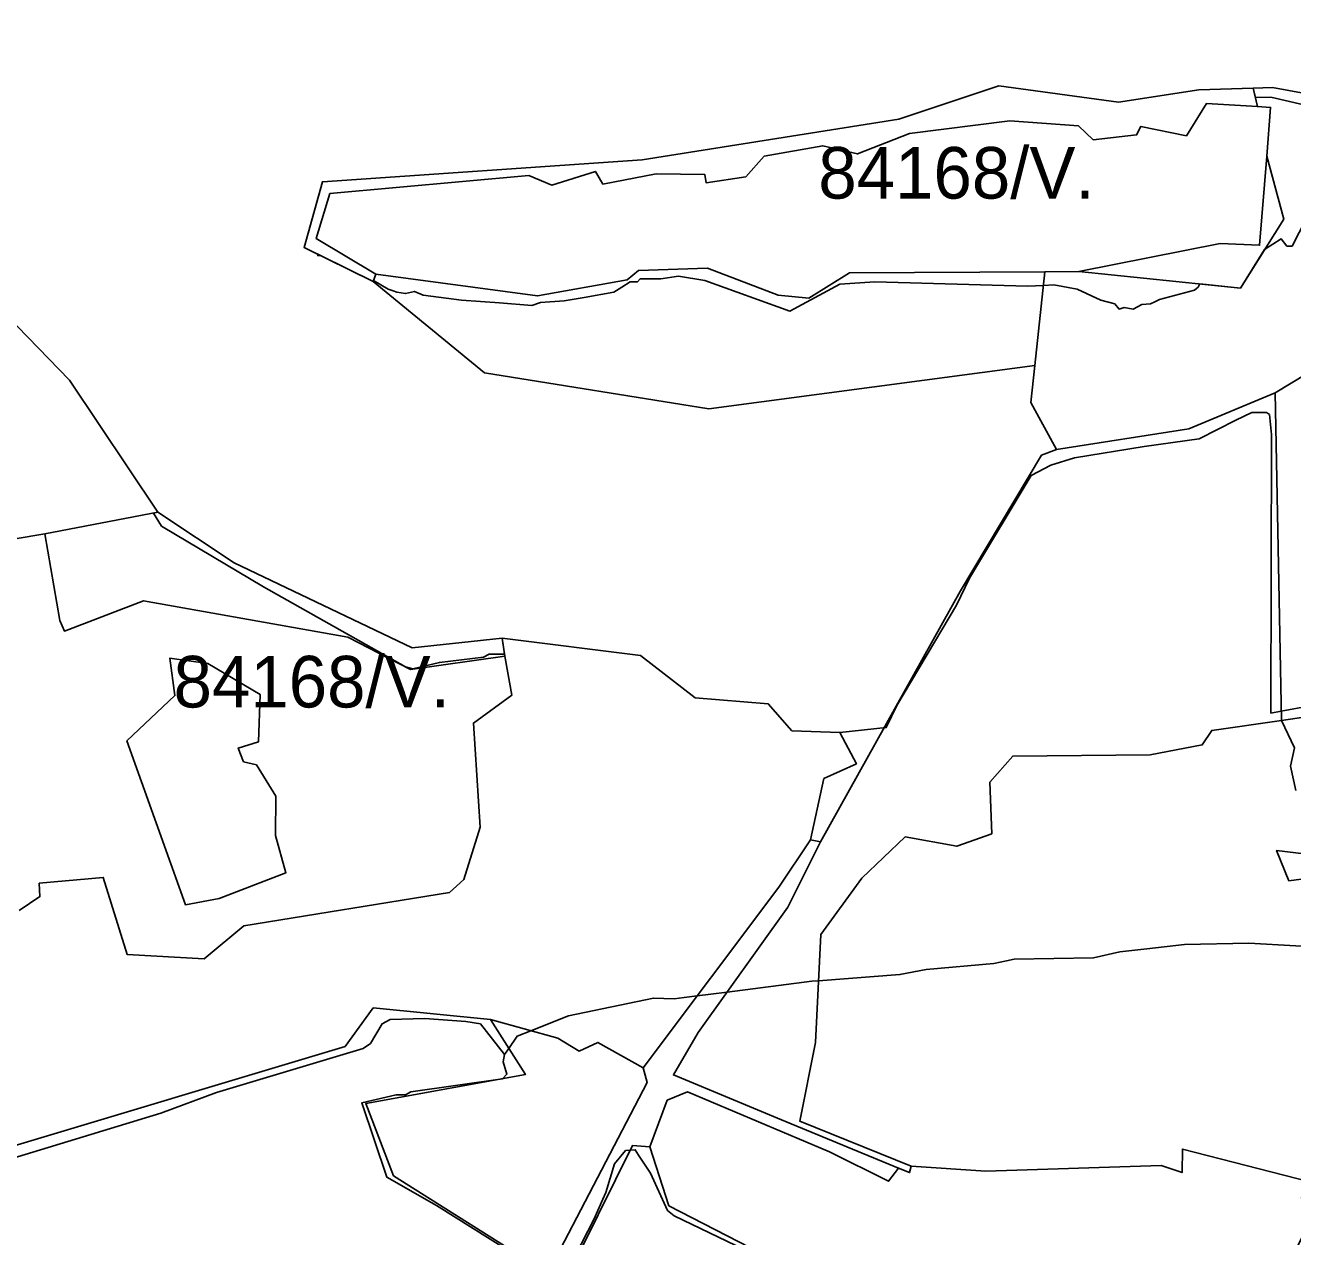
# Model space of a CAD drawing. Extents: x -477304 to -465429, y -1159113 to -1149210.
# Drawn here: x -473264.1 to -472895.8, y -1151455.6 to -1151103.5 of the extents above; entities that cross this region are included whole.
import ezdxf

# ---------------------------------------------------------------- set-up
doc = ezdxf.new("R2010")
doc.units = 0
for name, color, linetype in [('BPEJ_s', 7, 'Continuous'), ('PUPFL_s', 7, 'Continuous'), ('trav_porost_s', 7, 'Continuous')]:
    doc.layers.add(name, color=color, linetype=linetype)

msp = doc.modelspace()

# ---------------------------------------------------------------- linework, layer by layer
at = {"layer": 'BPEJ_s'}
for points in [[(-472891.95, -1151159.72), (-472896, -1151167.6), (-472897.49, -1151167.6), (-472899.19, -1151165.47), (-472903.98, -1151168.61), (-472911.04, -1151179.81), (-472922.78, -1151178.62), (-472923.27, -1151179.53), (-472923.74, -1151179.91), (-472924.33, -1151180.39), (-472934.56, -1151183.16), (-472935.91, -1151183.83), (-472937.12, -1151184.43), (-472939.68, -1151184.65), (-472942.23, -1151185.93), (-472944.79, -1151185.5), (-472946.28, -1151185.93), (-472947.56, -1151184.43), (-472951.61, -1151183.37), (-472958.43, -1151180.17), (-472965.25, -1151178.89), (-472968.29, -1151179.06), (-472972.92, -1151179.32), (-473017.24, -1151178.04), (-473027.46, -1151178.68), (-473041.95, -1151186.57), (-473066.67, -1151177.62), (-473074.34, -1151176.34), (-473079.45, -1151177.19), (-473085.42, -1151177.19), (-473086.27, -1151178.04), (-473088.41, -1151178.04), (-473090.81, -1151179.57), (-473093.09, -1151181.03), (-473101.76, -1151182.56), (-473107.58, -1151183.58), (-473114.4, -1151184.01), (-473116.96, -1151184.86), (-473126.3, -1151184.11), (-473137.41, -1151183.37), (-473148.49, -1151181.88), (-473151.05, -1151180.81), (-473153.61, -1151181.45), (-473156.16, -1151181.03), (-473157.26, -1151180.66), (-473158.72, -1151180.17), (-473162.95, -1151177.59), (-473163.07, -1151177.94), (-473178.18, -1151170.45), (-473179.17, -1151170.37), (-473179.21, -1151169.94), (-473183.12, -1151168.01), (-473177.78, -1151148.9), (-473084.9, -1151142.57), (-473010.25, -1151130.71), (-472981.2, -1151121.07), (-472946.49, -1151125.81), (-472923.12, -1151122.16), (-472907.29, -1151121.72), (-472906.68, -1151124.45), (-472902.17, -1151124.35), (-472883, -1151128.82)], [(-472891.95, -1151159.72), (-472896, -1151167.6), (-472897.49, -1151167.6), (-472899.19, -1151165.47), (-472903.98, -1151168.61), (-472911.04, -1151179.81), (-472922.78, -1151178.62), (-472923.27, -1151179.53), (-472923.74, -1151179.91), (-472924.33, -1151180.39), (-472934.56, -1151183.16), (-472935.91, -1151183.83), (-472937.12, -1151184.43), (-472939.68, -1151184.65), (-472942.23, -1151185.93), (-472944.79, -1151185.5), (-472946.28, -1151185.93), (-472947.56, -1151184.43), (-472951.61, -1151183.37), (-472958.43, -1151180.17), (-472965.25, -1151178.89), (-472968.29, -1151179.06), (-472972.92, -1151179.32), (-473017.24, -1151178.04), (-473027.46, -1151178.68), (-473041.95, -1151186.57), (-473066.67, -1151177.62), (-473074.34, -1151176.34), (-473079.45, -1151177.19), (-473085.42, -1151177.19), (-473086.27, -1151178.04), (-473088.41, -1151178.04), (-473090.81, -1151179.57), (-473093.09, -1151181.03), (-473101.76, -1151182.56), (-473107.58, -1151183.58), (-473114.4, -1151184.01), (-473116.96, -1151184.86), (-473126.3, -1151184.11), (-473137.41, -1151183.37), (-473148.49, -1151181.88), (-473151.05, -1151180.81), (-473153.61, -1151181.45), (-473156.16, -1151181.03), (-473157.26, -1151180.66), (-473158.72, -1151180.17), (-473162.95, -1151177.59), (-473163.07, -1151177.94), (-473178.18, -1151170.45), (-473179.17, -1151170.37), (-473179.21, -1151169.94), (-473183.12, -1151168.01), (-473177.78, -1151148.9), (-473084.9, -1151142.57), (-473010.25, -1151130.71), (-472981.2, -1151121.07), (-472946.49, -1151125.81), (-472923.12, -1151122.16), (-472907.29, -1151121.72), (-472906.68, -1151124.45), (-472902.17, -1151124.35), (-472883, -1151128.82)], [(-473275.59, -1151181.56), (-473251.27, -1151206.58), (-473225.63, -1151245.01), (-473226.93, -1151245.26), (-473224.56, -1151249), (-473194.94, -1151266.68), (-473170.53, -1151280.4), (-473153.61, -1151289.91), (-473151.48, -1151290.55), (-473143.8, -1151288.63), (-473131.02, -1151287.14), (-473129.32, -1151286.29), (-473124.9, -1151286.29), (-473125.53, -1151281.64)], [(-473275.59, -1151181.56), (-473251.27, -1151206.58), (-473225.63, -1151245.01), (-473226.93, -1151245.26), (-473224.56, -1151249), (-473194.94, -1151266.68), (-473170.53, -1151280.4), (-473153.61, -1151289.91), (-473151.48, -1151290.55), (-473143.8, -1151288.63), (-473131.02, -1151287.14), (-473129.32, -1151286.29), (-473124.9, -1151286.29), (-473125.53, -1151281.64), (-473085.4, -1151286.62), (-473069.48, -1151298.92), (-473048.23, -1151300.7), (-473041.35, -1151308.56), (-473027.44, -1151308.99), (-473013.93, -1151307.59), (-473010.84, -1151301.2), (-472993.58, -1151272.01), (-472989.75, -1151264.13), (-472971.85, -1151234.3), (-472966.1, -1151231.31), (-472959.28, -1151229.18), (-472939, -1151225.84), (-472923.06, -1151223.64), (-472912.31, -1151218.27), (-472907.71, -1151215.97), (-472903.45, -1151215.97), (-472902.6, -1151216.61), (-472901.96, -1151222.36), (-472902.18, -1151303.36), (-472899.14, -1151302.8), (-472882.36, -1151299.71)], [(-473125.53, -1151281.64), (-473085.4, -1151286.62), (-473069.48, -1151298.92), (-473048.23, -1151300.7), (-473041.35, -1151308.56), (-473027.44, -1151308.99), (-473013.93, -1151307.59), (-473010.84, -1151301.2), (-472993.58, -1151272.01), (-472989.75, -1151264.13), (-472971.85, -1151234.3), (-472966.1, -1151231.31), (-472959.28, -1151229.18), (-472939, -1151225.84), (-472923.06, -1151223.64), (-472912.31, -1151218.27), (-472907.71, -1151215.97), (-472903.45, -1151215.97), (-472902.6, -1151216.61), (-472901.96, -1151222.36), (-472902.18, -1151303.36), (-472899.14, -1151302.8), (-472882.36, -1151299.71)], [(-472881.22, -1151371.84), (-472908.57, -1151370.24), (-472927.32, -1151370.66), (-472938.21, -1151371.9), (-472946.07, -1151372.8), (-472953.74, -1151374.5), (-472976.75, -1151374.93), (-472978.97, -1151375.4), (-472982.72, -1151376.2), (-473002.32, -1151377.91), (-473009.99, -1151379.4), (-473033.62, -1151381.17), (-473035.56, -1151381.32), (-473060.2, -1151384.46), (-473064.93, -1151385.07), (-473068.91, -1151385.58), (-473072.69, -1151386.06), (-473075.62, -1151386.43), (-473081.59, -1151386.22), (-473106.3, -1151391.33), (-473117.21, -1151395.7), (-473121.22, -1151397.3), (-473123.63, -1151400.84), (-473124.84, -1151402.63), (-473131.87, -1151393.68), (-473136.14, -1151393.04), (-473148.07, -1151392.19), (-473158.08, -1151392.4), (-473160.42, -1151393.68), (-473163.83, -1151399.43), (-473165.96, -1151400.92), (-473208.58, -1151413.71), (-473224.77, -1151419.67), (-473274.42, -1151434.8)], [(-473124.84, -1151402.63), (-473123.63, -1151400.84), (-473121.22, -1151397.3), (-473117.21, -1151395.7), (-473106.3, -1151391.33), (-473081.59, -1151386.22), (-473075.62, -1151386.43), (-473072.69, -1151386.06), (-473068.91, -1151385.58), (-473064.93, -1151385.07), (-473060.2, -1151384.46), (-473035.56, -1151381.32), (-473033.62, -1151381.17), (-473009.99, -1151379.4), (-473002.32, -1151377.91), (-472982.72, -1151376.2), (-472978.97, -1151375.4), (-472976.75, -1151374.93), (-472953.74, -1151374.5), (-472946.07, -1151372.8), (-472938.21, -1151371.9), (-472927.32, -1151370.66), (-472908.57, -1151370.24), (-472881.22, -1151371.84)], [(-473108.5, -1151469.17), (-473144.66, -1151446.52), (-473159.08, -1151438.28), (-473166.39, -1151416.69), (-473156.38, -1151414.35), (-473153.61, -1151414.35), (-473152.11, -1151413.49), (-473125.48, -1151409.66), (-473124.2, -1151408.38), (-473125.27, -1151404.76), (-473124.84, -1151402.63), (-473131.87, -1151393.68), (-473136.14, -1151393.04), (-473148.07, -1151392.19), (-473158.08, -1151392.4), (-473160.42, -1151393.68), (-473163.83, -1151399.43), (-473165.96, -1151400.92), (-473208.58, -1151413.71), (-473224.77, -1151419.67), (-473274.42, -1151434.8)], [(-473108.5, -1151469.17), (-473144.66, -1151446.52), (-473159.08, -1151438.28), (-473166.39, -1151416.69), (-473156.38, -1151414.35), (-473153.61, -1151414.35), (-473152.11, -1151413.49), (-473125.48, -1151409.66), (-473124.2, -1151408.38), (-473125.27, -1151404.76), (-473124.84, -1151402.63)], [(-473042.38, -1151465.48), (-473075.62, -1151449.5), (-473077.54, -1151448.01), (-473082.44, -1151437.15), (-473085.92, -1151431.84), (-473086.91, -1151430.33), (-473088.33, -1151430.44), (-473089.68, -1151430.54), (-473092.88, -1151434.38), (-473095.44, -1151442.69), (-473096.32, -1151444.68), (-473098.84, -1151450.36), (-473108.27, -1151468.73)], [(-473042.38, -1151465.48), (-473075.62, -1151449.5), (-473077.54, -1151448.01), (-473082.44, -1151437.15), (-473085.92, -1151431.84), (-473086.91, -1151430.33), (-473088.33, -1151430.44), (-473089.68, -1151430.54), (-473092.88, -1151434.38), (-473095.44, -1151442.69), (-473096.32, -1151444.68), (-473098.84, -1151450.36), (-473108.27, -1151468.73)]]:
    msp.add_lwpolyline(points, dxfattribs=at)
at = {"layer": 'PUPFL_s'}
for points in [[(-472784.74, -1151231.82), (-472800.13, -1151247.93), (-472815.51, -1151267.4), (-472841.45, -1151280.15), (-472880.15, -1151302.1), (-472887.4, -1151303.82), (-472899.09, -1151305.49), (-472900.89, -1151210.25), (-472862.76, -1151187.22), (-472852.04, -1151157.63), (-472831.17, -1151093.14), (-472826.52, -1151063.33), (-472819.82, -1151045.13), (-472815.02, -1151016.52), (-472785.14, -1151019.14), (-472782.66, -1151052.84), (-472791.86, -1151052.57), (-472792.38, -1151046.83), (-472810.83, -1151054.32), (-472813.2, -1151075.58), (-472806.89, -1151131.05), (-472794.86, -1151158.44), (-472780.37, -1151227.24)], [(-472964.46, -1151226.76), (-472971.9, -1151213.07), (-472970.76, -1151202.29), (-472967.87, -1151175.12), (-472958.03, -1151175.05), (-472911.04, -1151179.81), (-472898.41, -1151159.78), (-472903.32, -1151141.48), (-472902.25, -1151127.32), (-472906.1, -1151127.08), (-472907.29, -1151121.72), (-472901.69, -1151121.57), (-472872.18, -1151126.94), (-472869.64, -1151093.66), (-472872.39, -1151073.13), (-472864.04, -1151067.99), (-472846.35, -1151062.94), (-472826.52, -1151063.33), (-472831.17, -1151093.14), (-472852.04, -1151157.63), (-472862.76, -1151187.22), (-472900.89, -1151210.25), (-472926.06, -1151220.75)], [(-473065.88, -1151174.05), (-473045.38, -1151181.88), (-473036.45, -1151182.76), (-473024.6, -1151175.39), (-472967.87, -1151175.12), (-472970.76, -1151202.29), (-473065.48, -1151214.89), (-473130.74, -1151204.45), (-473163.07, -1151177.94), (-473162.32, -1151175.77), (-473115.27, -1151182.09), (-473089.24, -1151177.4), (-473085.97, -1151174.72)], [(-472964.46, -1151226.76), (-472926.06, -1151220.75), (-472900.89, -1151210.25), (-472899.09, -1151305.49), (-472919.36, -1151308.4), (-472922.12, -1151312.65), (-472937.22, -1151315.47), (-472977.17, -1151315.86), (-472983.82, -1151323.45), (-472983.29, -1151338.46), (-472993.45, -1151342.09), (-473008.48, -1151339.37), (-473021.09, -1151351.36), (-473032.95, -1151367.7), (-473034.51, -1151399.11), (-473039.02, -1151422.01), (-473006.67, -1151435.04), (-473007.15, -1151436.96), (-473010.39, -1151435.62), (-473044.4, -1151421.62), (-473075.81, -1151408.57), (-473068.62, -1151396.27), (-473042.59, -1151359.79), (-473033.05, -1151340.78), (-472992.35, -1151267.79), (-472968.83, -1151228.37)], [(-473229.84, -1151270.75), (-473252.76, -1151279.55), (-473254.14, -1151276.45), (-473258.5, -1151251.3), (-473225.63, -1151245.01), (-473203.41, -1151259.68), (-473151.74, -1151284.45), (-473125.53, -1151281.64), (-473124.82, -1151286.84), (-473152.18, -1151290.74), (-473170.44, -1151281.27)]]:
    msp.add_lwpolyline(points, close=True, dxfattribs=at)
for points in [[(-472872.18, -1151126.94), (-472901.69, -1151121.57), (-472907.29, -1151121.72), (-472923.12, -1151122.16), (-472946.49, -1151125.81), (-472981.2, -1151121.07), (-473010.25, -1151130.71), (-473084.9, -1151142.57), (-473177.78, -1151148.9), (-473183.12, -1151168.01), (-473163.07, -1151177.94), (-473130.74, -1151204.45), (-473065.48, -1151214.89), (-472970.76, -1151202.29), (-472971.9, -1151213.07), (-472964.46, -1151226.76), (-472968.83, -1151228.37), (-472992.35, -1151267.79), (-473033.05, -1151340.78), (-473036, -1151340.21), (-473032.04, -1151322.4), (-473022.64, -1151318.1), (-473027.44, -1151308.99), (-473041.35, -1151308.56), (-473048.23, -1151300.7), (-473069.48, -1151298.92), (-473085.4, -1151286.62), (-473125.53, -1151281.64), (-473151.74, -1151284.45), (-473203.41, -1151259.68), (-473225.63, -1151245.01), (-473251.27, -1151206.58), (-473275.59, -1151181.56)], [(-473389.83, -1151466.07), (-473339.24, -1151452.55), (-473272.34, -1151430.59), (-473171.19, -1151400.25), (-473163.02, -1151389.01), (-473128.98, -1151392.4), (-473118.8, -1151408.45), (-473165.19, -1151416.85), (-473157.14, -1151437.85), (-473112.27, -1151466.2)], [(-473107.51, -1151469.21), (-473087.64, -1151429.04), (-473082.66, -1151429.44), (-473077.11, -1151446.57), (-473040.01, -1151465.66)]]:
    msp.add_lwpolyline(points, dxfattribs=at)
at = {"layer": 'trav_porost_s'}
for points in [[(-473162.32, -1151175.77), (-473163.07, -1151177.94), (-473183.12, -1151168.01), (-473177.78, -1151148.9), (-473084.9, -1151142.57), (-473010.25, -1151130.71), (-472981.2, -1151121.07), (-472946.49, -1151125.81), (-472923.12, -1151122.16), (-472907.29, -1151121.72), (-472906.1, -1151127.08), (-472920.85, -1151126.14), (-472926.72, -1151135.53), (-472939.94, -1151132.85), (-472941.19, -1151135.32), (-472953.78, -1151136.75), (-472958.1, -1151132.64), (-472978.08, -1151131.26), (-473007.21, -1151134.9), (-473022.32, -1151140.81), (-473032.41, -1151138.46), (-473049.4, -1151141.48), (-473054.8, -1151147.52), (-473066.24, -1151149.28), (-473066.7, -1151146.8), (-473080.8, -1151146.64), (-473096.3, -1151149.61), (-473098.48, -1151145.92), (-473111.15, -1151149.91), (-473117.77, -1151147.14), (-473175.62, -1151152.34), (-473179.62, -1151165.41)], [(-473096.3, -1151149.61), (-473080.8, -1151146.64), (-473066.7, -1151146.8), (-473066.24, -1151149.28), (-473054.8, -1151147.52), (-473049.4, -1151141.48), (-473032.41, -1151138.46), (-473022.32, -1151140.81), (-473007.21, -1151134.9), (-472978.08, -1151131.26), (-472958.1, -1151132.64), (-472953.78, -1151136.75), (-472941.19, -1151135.32), (-472939.94, -1151132.85), (-472926.72, -1151135.53), (-472920.85, -1151126.14), (-472906.1, -1151127.08), (-472902.25, -1151127.32), (-472903.32, -1151141.48), (-472905.44, -1151167.38), (-472916.87, -1151166.88), (-472958.03, -1151175.05), (-472967.87, -1151175.12), (-473024.6, -1151175.39), (-473036.45, -1151182.76), (-473045.38, -1151181.88), (-473065.88, -1151174.05), (-473085.97, -1151174.72), (-473089.24, -1151177.4), (-473115.27, -1151182.09), (-473162.32, -1151175.77), (-473179.62, -1151165.41), (-473175.62, -1151152.34), (-473117.77, -1151147.14), (-473111.15, -1151149.91), (-473098.48, -1151145.92)], [(-473339.76, -1151136.53), (-473332.22, -1151132.29), (-473320.33, -1151135.37), (-473305.21, -1151150.29), (-473290.69, -1151158.3), (-473275.59, -1151181.56), (-473251.27, -1151206.58), (-473225.63, -1151245.01), (-473258.5, -1151251.3), (-473283.28, -1151255.39), (-473292.81, -1151252.37), (-473299.76, -1151247.68), (-473294.49, -1151245.1), (-473298.22, -1151237.48), (-473303.49, -1151240.06), (-473306.83, -1151231.7), (-473332.12, -1151180.23), (-473341.48, -1151175.5), (-473350.15, -1151166.42), (-473354.28, -1151155.45)], [(-472903.32, -1151141.48), (-472898.41, -1151159.78), (-472911.04, -1151179.81), (-472958.03, -1151175.05), (-472916.87, -1151166.88), (-472905.44, -1151167.38)], [(-473207.78, -1151357.25), (-473188.43, -1151349.79), (-473191.4, -1151338.93), (-473191.36, -1151327.49), (-473196.98, -1151318.4), (-473200.7, -1151317.52), (-473202.25, -1151313.53), (-473196.39, -1151311.77), (-473195.89, -1151297.94), (-473211.05, -1151288.97), (-473222.11, -1151287.38), (-473220.64, -1151298.28), (-473234.59, -1151311.48), (-473217.63, -1151359.09)], [(-473222.11, -1151287.38), (-473211.05, -1151288.97), (-473195.89, -1151297.94), (-473196.39, -1151311.77), (-473202.25, -1151313.53), (-473200.7, -1151317.52), (-473196.98, -1151318.4), (-473191.36, -1151327.49), (-473191.4, -1151338.93), (-473188.43, -1151349.79), (-473207.78, -1151357.25), (-473217.63, -1151359.09), (-473234.59, -1151311.48), (-473220.64, -1151298.28)], [(-473128.98, -1151392.4), (-473109.36, -1151397.9), (-473103.21, -1151401.61), (-473097.76, -1151399.09), (-473084.62, -1151406.54), (-473083.45, -1151410.71), (-473112.27, -1151466.2), (-473157.14, -1151437.85), (-473165.19, -1151416.85), (-473118.8, -1151408.45)], [(-473077.63, -1151415.85), (-473071.69, -1151413.45), (-473030.47, -1151430.9), (-473013.26, -1151439.45), (-473010.39, -1151435.62), (-473007.15, -1151436.96), (-473006.67, -1151435.04), (-472985.03, -1151436.55), (-472934.1, -1151434.9), (-472927.99, -1151436.95), (-472927.88, -1151430.11), (-472890.83, -1151439.68), (-472893.28, -1151444.14), (-472891.18, -1151451.63), (-472895.82, -1151461.2), (-472887.39, -1151465.28), (-472886.67, -1151463.79), (-472879.75, -1151478.6), (-473014.93, -1151468.78), (-473017.95, -1151468.84), (-473028.89, -1151465.72), (-473040.01, -1151465.66), (-473077.11, -1151446.57), (-473082.66, -1151429.44)]]:
    msp.add_lwpolyline(points, close=True, dxfattribs=at)
for points in [[(-473283.28, -1151255.39), (-473258.5, -1151251.3), (-473254.14, -1151276.45), (-473252.76, -1151279.55), (-473229.84, -1151270.75), (-473170.44, -1151281.27), (-473152.18, -1151290.74), (-473124.82, -1151286.84), (-473122.78, -1151298.19), (-473133.93, -1151306.28), (-473131.96, -1151336.5), (-473136.69, -1151351.76), (-473140.84, -1151355.57), (-473200.62, -1151365.25), (-473212.18, -1151374.81), (-473234.51, -1151373.59), (-473241.51, -1151351.13), (-473260.11, -1151352.85), (-473259.9, -1151356.7), (-473265.89, -1151360.77)], [(-473265.89, -1151360.77), (-473259.9, -1151356.7), (-473260.11, -1151352.85), (-473241.51, -1151351.13), (-473234.51, -1151373.59), (-473212.18, -1151374.81), (-473200.62, -1151365.25), (-473140.84, -1151355.57), (-473136.69, -1151351.76), (-473131.96, -1151336.5), (-473133.93, -1151306.28), (-473122.78, -1151298.19), (-473124.82, -1151286.84), (-473125.53, -1151281.64), (-473085.4, -1151286.62), (-473069.48, -1151298.92), (-473048.23, -1151300.7), (-473041.35, -1151308.56), (-473027.44, -1151308.99), (-473022.64, -1151318.1), (-473032.04, -1151322.4), (-473036, -1151340.21), (-473045.2, -1151353.95), (-473084.62, -1151406.54), (-473097.76, -1151399.09), (-473103.21, -1151401.61), (-473109.36, -1151397.9), (-473128.98, -1151392.4), (-473163.02, -1151389.01), (-473171.19, -1151400.25), (-473272.34, -1151430.59)], [(-472890.83, -1151439.68), (-472927.88, -1151430.11), (-472927.99, -1151436.95), (-472934.1, -1151434.9), (-472985.03, -1151436.55), (-473006.67, -1151435.04), (-473039.02, -1151422.01), (-473034.51, -1151399.11), (-473032.95, -1151367.7), (-473021.09, -1151351.36), (-473008.48, -1151339.37), (-472993.45, -1151342.09), (-472983.29, -1151338.46), (-472983.82, -1151323.45), (-472977.17, -1151315.86), (-472937.22, -1151315.47), (-472922.12, -1151312.65), (-472919.36, -1151308.4), (-472899.09, -1151305.49), (-472895.34, -1151313.45), (-472896.47, -1151318.76), (-472894.88, -1151325.83)], [(-472885.29, -1151345.13), (-472900.5, -1151343.3), (-472896.95, -1151352.12), (-472881.16, -1151350.01)]]:
    msp.add_lwpolyline(points, dxfattribs=at)

# ---------------------------------------------------------------- texts
at = {"layer": 'BPEJ_s'}
for p in [(-473033.69, -1151153.82), (-473221.06, -1151301.74)]:
    msp.add_text('84168/V.', height=15, dxfattribs=at).set_placement(p)

doc.saveas('drawing.dxf')
